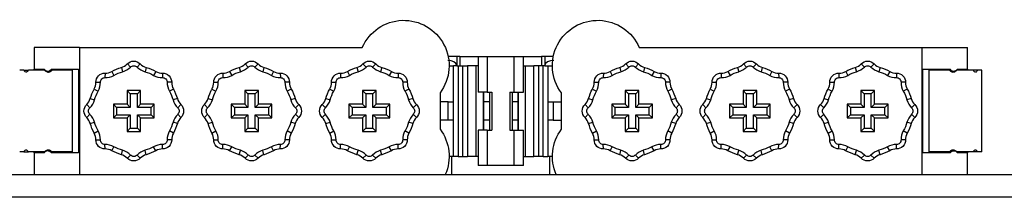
# Model space of a CAD drawing. Header units: millimetres. Extents: x -382 to 385, y -44 to 2191.
# Tile 318 of 339: x -316 to -207, y 2147 to 2167. Entities that reach past the tile are written whole.
import ezdxf

# ---------------------------------------------------------------- set-up
doc = ezdxf.new("R2010")
doc.units = ezdxf.units.MM
doc.layers.add('ORTHO$8', color=7, linetype='CONTINUOUS', true_color=0xffffff)

msp = doc.modelspace()

# ---------------------------------------------------------------- linework, layer by layer
at = {"layer": 'ORTHO$8', "color": 7, "linetype": 'Continuous'}
for p, q in [((-309, 2164), (-314, 2164)), ((-314, 2164), (-314, 2161.6)), ((-309, 2164), (-277.78, 2164)), ((-247.22, 2164), (-216, 2164)), ((-216, 2164), (-211, 2164)), ((-211, 2161.6), (-211, 2164)), ((-267.36, 2163), (-268.3, 2163)), ((-267, 2163), (-267.36, 2163)), ((-267, 2163), (-267, 2162)), ((-267, 2163), (-265, 2163)), ((-265, 2163), (-264, 2163)), ((-265, 2163), (-265, 2159.1)), ((-264, 2163), (-261, 2163)), ((-261, 2163), (-260, 2163)), ((-260, 2159.1), (-260, 2163)), ((-260, 2163), (-258, 2163)), ((-257.64, 2163), (-258, 2163)), ((-258, 2163), (-258, 2162)), ((-256.7, 2163), (-257.64, 2163)), ((-314, 2161.5), (-314, 2161.6)), ((-314, 2161.6), (-312.9, 2161.6)), ((-312.1, 2161.6), (-309.1, 2161.6)), ((-311, 2161.6), (-311, 2161.5)), ((-309.8, 2161.6), (-309.8, 2152.4)), ((-309.1, 2161.6), (-309.1, 2152.4)), ((-268.2, 2162), (-267.7, 2162)), ((-267.35, 2162), (-267.7, 2162)), ((-267.7, 2158), (-267.7, 2162)), ((-267.36, 2162.05), (-267.35, 2162)), ((-267.35, 2162), (-267.21, 2162)), ((-267.2, 2162), (-267.21, 2162)), ((-267.2, 2162), (-266.67, 2162)), ((-266.67, 2162), (-266.17, 2162)), ((-265.25, 2162), (-266.17, 2162)), ((-266.17, 2162), (-266.17, 2152)), ((-265, 2162), (-265.25, 2162)), ((-265.25, 2162), (-265.25, 2152)), ((-260, 2162), (-259.75, 2162)), ((-259.75, 2162), (-258.83, 2162)), ((-259.75, 2152), (-259.75, 2162)), ((-258.33, 2162), (-258.83, 2162)), ((-258.83, 2152), (-258.83, 2162)), ((-257.8, 2162), (-258.33, 2162)), ((-257.8, 2162), (-257.79, 2162)), ((-257.65, 2162), (-257.79, 2162)), ((-257.64, 2162.05), (-257.65, 2162)), ((-257.65, 2162), (-257.3, 2162)), ((-257.3, 2162), (-256.8, 2162)), ((-257.3, 2162), (-257.3, 2158)), ((-215.9, 2161.6), (-212.9, 2161.6)), ((-215.9, 2152.4), (-215.9, 2161.6)), ((-215.2, 2152.4), (-215.2, 2161.6)), ((-214, 2161.5), (-214, 2161.6)), ((-212.1, 2161.6), (-211, 2161.6)), ((-211, 2161.6), (-211, 2161.5)), ((-315.12, 2161.5), (-315.59, 2161.5)), ((-315.12, 2161.5), (-314.63, 2161.5)), ((-312.84, 2161.5), (-314.63, 2161.5)), ((-312.08, 2161.5), (-312.03, 2161.5)), ((-309.8, 2161.5), (-312.03, 2161.5)), ((-212.97, 2161.5), (-215.2, 2161.5)), ((-210.37, 2161.5), (-212.16, 2161.5)), ((-209.88, 2161.5), (-210.37, 2161.5)), ((-209.41, 2161.5), (-209.88, 2161.5)), ((-209.41, 2152.5), (-209.41, 2161.5)), ((-303.75, 2159.25), (-303.75, 2157.75)), ((-303.75, 2159.25), (-303.4, 2158.9)), ((-302.25, 2159.25), (-303.75, 2159.25)), ((-303.4, 2158.9), (-303.4, 2157.4)), ((-302.6, 2158.9), (-303.4, 2158.9)), ((-302.25, 2159.25), (-302.6, 2158.9)), ((-302.6, 2157.4), (-302.6, 2158.9)), ((-302.25, 2157.75), (-302.25, 2159.25)), ((-290.75, 2159.25), (-290.75, 2157.75)), ((-290.75, 2159.25), (-290.4, 2158.9)), ((-289.25, 2159.25), (-290.75, 2159.25)), ((-290.4, 2158.9), (-290.4, 2157.4)), ((-289.6, 2158.9), (-290.4, 2158.9)), ((-289.25, 2159.25), (-289.6, 2158.9)), ((-289.6, 2157.4), (-289.6, 2158.9)), ((-289.25, 2157.75), (-289.25, 2159.25)), ((-276.25, 2159.25), (-277.75, 2159.25)), ((-277.75, 2159.25), (-277.4, 2158.9)), ((-277.75, 2159.25), (-277.75, 2157.75)), ((-276.6, 2158.9), (-277.4, 2158.9)), ((-277.4, 2158.9), (-277.4, 2157.4)), ((-276.25, 2159.25), (-276.6, 2158.9)), ((-276.6, 2157.4), (-276.6, 2158.9)), ((-276.25, 2157.75), (-276.25, 2159.25)), ((-269.2, 2159), (-269.2, 2155)), ((-264, 2159.1), (-265, 2159.1)), ((-264.45, 2159.1), (-264.45, 2154.9)), ((-264.41, 2159.1), (-264.41, 2154.9)), ((-264, 2159.1), (-263.5, 2159.1)), ((-263.75, 2159.1), (-263.75, 2158)), ((-263.5, 2159.1), (-263.5, 2154.9)), ((-261.5, 2159.1), (-261.5, 2154.9)), ((-261.5, 2159.1), (-261, 2159.1)), ((-261.25, 2159.1), (-261.25, 2158)), ((-261, 2159.1), (-260, 2159.1)), ((-260.59, 2154.9), (-260.59, 2159.1)), ((-260.55, 2154.9), (-260.55, 2159.1)), ((-255.8, 2155), (-255.8, 2159)), ((-248.75, 2159.25), (-248.75, 2157.75)), ((-248.75, 2159.25), (-248.4, 2158.9)), ((-247.25, 2159.25), (-248.75, 2159.25)), ((-248.4, 2158.9), (-248.4, 2157.4)), ((-247.6, 2158.9), (-248.4, 2158.9)), ((-247.25, 2159.25), (-247.6, 2158.9)), ((-247.6, 2157.4), (-247.6, 2158.9)), ((-247.25, 2157.75), (-247.25, 2159.25)), ((-234.25, 2159.25), (-235.75, 2159.25)), ((-235.75, 2159.25), (-235.4, 2158.9)), ((-235.75, 2159.25), (-235.75, 2157.75)), ((-234.6, 2158.9), (-235.4, 2158.9)), ((-235.4, 2158.9), (-235.4, 2157.4)), ((-234.25, 2159.25), (-234.6, 2158.9)), ((-234.6, 2157.4), (-234.6, 2158.9)), ((-234.25, 2157.75), (-234.25, 2159.25)), ((-221.25, 2159.25), (-222.75, 2159.25)), ((-222.75, 2159.25), (-222.4, 2158.9)), ((-222.75, 2159.25), (-222.75, 2157.75)), ((-221.6, 2158.9), (-222.4, 2158.9)), ((-222.4, 2158.9), (-222.4, 2157.4)), ((-221.25, 2159.25), (-221.6, 2158.9)), ((-221.6, 2157.4), (-221.6, 2158.9)), ((-221.25, 2157.75), (-221.25, 2159.25)), ((-305.25, 2157.75), (-305.25, 2156.25)), ((-305.25, 2157.75), (-304.9, 2157.4)), ((-303.75, 2157.75), (-305.25, 2157.75)), ((-303.4, 2157.4), (-304.9, 2157.4)), ((-304.9, 2157.4), (-304.9, 2156.6)), ((-303.75, 2157.75), (-303.4, 2157.4)), ((-302.25, 2157.75), (-302.6, 2157.4)), ((-301.1, 2157.4), (-302.6, 2157.4)), ((-300.75, 2157.75), (-302.25, 2157.75)), ((-300.75, 2157.75), (-301.1, 2157.4)), ((-301.1, 2156.6), (-301.1, 2157.4)), ((-300.75, 2156.25), (-300.75, 2157.75)), ((-292.25, 2157.75), (-292.25, 2156.25)), ((-292.25, 2157.75), (-291.9, 2157.4)), ((-290.75, 2157.75), (-292.25, 2157.75)), ((-290.4, 2157.4), (-291.9, 2157.4)), ((-291.9, 2157.4), (-291.9, 2156.6)), ((-290.75, 2157.75), (-290.4, 2157.4)), ((-289.25, 2157.75), (-289.6, 2157.4)), ((-288.1, 2157.4), (-289.6, 2157.4)), ((-287.75, 2157.75), (-289.25, 2157.75)), ((-287.75, 2157.75), (-288.1, 2157.4)), ((-288.1, 2156.6), (-288.1, 2157.4)), ((-287.75, 2156.25), (-287.75, 2157.75)), ((-279.25, 2157.75), (-279.25, 2156.25)), ((-279.25, 2157.75), (-278.9, 2157.4)), ((-277.75, 2157.75), (-279.25, 2157.75)), ((-277.4, 2157.4), (-278.9, 2157.4)), ((-278.9, 2157.4), (-278.9, 2156.6)), ((-277.75, 2157.75), (-277.4, 2157.4)), ((-276.25, 2157.75), (-276.6, 2157.4)), ((-275.1, 2157.4), (-276.6, 2157.4)), ((-274.75, 2157.75), (-276.25, 2157.75)), ((-274.75, 2157.75), (-275.1, 2157.4)), ((-275.1, 2156.6), (-275.1, 2157.4)), ((-274.75, 2156.25), (-274.75, 2157.75)), ((-268.3, 2158), (-269.2, 2158)), ((-268.3, 2158), (-267.7, 2158)), ((-267.7, 2156), (-267.7, 2158)), ((-263.75, 2158), (-264.41, 2158)), ((-263.75, 2158), (-263.75, 2156)), ((-261.25, 2158), (-261.25, 2156)), ((-260.59, 2158), (-261.25, 2158)), ((-257.3, 2158), (-256.7, 2158)), ((-257.3, 2158), (-257.3, 2156)), ((-256.7, 2158), (-255.8, 2158)), ((-250.25, 2157.75), (-250.25, 2156.25)), ((-250.25, 2157.75), (-249.9, 2157.4)), ((-248.75, 2157.75), (-250.25, 2157.75)), ((-248.4, 2157.4), (-249.9, 2157.4)), ((-249.9, 2157.4), (-249.9, 2156.6)), ((-248.75, 2157.75), (-248.4, 2157.4)), ((-247.25, 2157.75), (-247.6, 2157.4)), ((-246.1, 2157.4), (-247.6, 2157.4)), ((-245.75, 2157.75), (-247.25, 2157.75)), ((-245.75, 2157.75), (-246.1, 2157.4)), ((-246.1, 2156.6), (-246.1, 2157.4)), ((-245.75, 2156.25), (-245.75, 2157.75)), ((-237.25, 2157.75), (-237.25, 2156.25)), ((-237.25, 2157.75), (-236.9, 2157.4)), ((-235.75, 2157.75), (-237.25, 2157.75)), ((-235.4, 2157.4), (-236.9, 2157.4)), ((-236.9, 2157.4), (-236.9, 2156.6)), ((-235.75, 2157.75), (-235.4, 2157.4)), ((-234.25, 2157.75), (-234.6, 2157.4)), ((-233.1, 2157.4), (-234.6, 2157.4)), ((-232.75, 2157.75), (-234.25, 2157.75)), ((-232.75, 2157.75), (-233.1, 2157.4)), ((-233.1, 2156.6), (-233.1, 2157.4)), ((-232.75, 2156.25), (-232.75, 2157.75)), ((-222.75, 2157.75), (-224.25, 2157.75)), ((-224.25, 2157.75), (-223.9, 2157.4)), ((-224.25, 2157.75), (-224.25, 2156.25)), ((-223.9, 2157.4), (-223.9, 2156.6)), ((-222.4, 2157.4), (-223.9, 2157.4)), ((-222.75, 2157.75), (-222.4, 2157.4)), ((-221.25, 2157.75), (-221.6, 2157.4)), ((-220.1, 2157.4), (-221.6, 2157.4)), ((-219.75, 2157.75), (-221.25, 2157.75)), ((-219.75, 2157.75), (-220.1, 2157.4)), ((-220.1, 2156.6), (-220.1, 2157.4)), ((-219.75, 2156.25), (-219.75, 2157.75)), ((-305.25, 2156.25), (-304.9, 2156.6)), ((-305.25, 2156.25), (-303.75, 2156.25)), ((-304.9, 2156.6), (-303.4, 2156.6)), ((-303.75, 2156.25), (-303.4, 2156.6)), ((-303.75, 2156.25), (-303.75, 2154.75)), ((-303.4, 2156.6), (-303.4, 2155.1)), ((-302.6, 2155.1), (-302.6, 2156.6)), ((-302.25, 2156.25), (-302.6, 2156.6)), ((-302.6, 2156.6), (-301.1, 2156.6)), ((-302.25, 2154.75), (-302.25, 2156.25)), ((-302.25, 2156.25), (-300.75, 2156.25)), ((-300.75, 2156.25), (-301.1, 2156.6)), ((-292.25, 2156.25), (-291.9, 2156.6)), ((-292.25, 2156.25), (-290.75, 2156.25)), ((-291.9, 2156.6), (-290.4, 2156.6)), ((-290.75, 2156.25), (-290.4, 2156.6)), ((-290.75, 2156.25), (-290.75, 2154.75)), ((-290.4, 2156.6), (-290.4, 2155.1)), ((-289.6, 2156.6), (-288.1, 2156.6)), ((-289.6, 2155.1), (-289.6, 2156.6)), ((-289.25, 2156.25), (-289.6, 2156.6)), ((-289.25, 2156.25), (-287.75, 2156.25)), ((-289.25, 2154.75), (-289.25, 2156.25)), ((-287.75, 2156.25), (-288.1, 2156.6)), ((-279.25, 2156.25), (-278.9, 2156.6)), ((-279.25, 2156.25), (-277.75, 2156.25)), ((-278.9, 2156.6), (-277.4, 2156.6)), ((-277.75, 2156.25), (-277.4, 2156.6)), ((-277.75, 2156.25), (-277.75, 2154.75)), ((-277.4, 2156.6), (-277.4, 2155.1)), ((-276.6, 2156.6), (-275.1, 2156.6)), ((-276.6, 2155.1), (-276.6, 2156.6)), ((-276.25, 2156.25), (-276.6, 2156.6)), ((-276.25, 2156.25), (-274.75, 2156.25)), ((-276.25, 2154.75), (-276.25, 2156.25)), ((-274.75, 2156.25), (-275.1, 2156.6)), ((-250.25, 2156.25), (-249.9, 2156.6)), ((-250.25, 2156.25), (-248.75, 2156.25)), ((-249.9, 2156.6), (-248.4, 2156.6)), ((-248.75, 2156.25), (-248.4, 2156.6)), ((-248.75, 2156.25), (-248.75, 2154.75)), ((-248.4, 2156.6), (-248.4, 2155.1)), ((-247.6, 2156.6), (-246.1, 2156.6)), ((-247.6, 2155.1), (-247.6, 2156.6)), ((-247.25, 2156.25), (-247.6, 2156.6)), ((-247.25, 2156.25), (-245.75, 2156.25)), ((-247.25, 2154.75), (-247.25, 2156.25)), ((-245.75, 2156.25), (-246.1, 2156.6)), ((-237.25, 2156.25), (-236.9, 2156.6)), ((-237.25, 2156.25), (-235.75, 2156.25)), ((-236.9, 2156.6), (-235.4, 2156.6)), ((-235.75, 2156.25), (-235.4, 2156.6)), ((-235.75, 2156.25), (-235.75, 2154.75)), ((-235.4, 2156.6), (-235.4, 2155.1)), ((-234.6, 2156.6), (-233.1, 2156.6)), ((-234.6, 2155.1), (-234.6, 2156.6)), ((-234.25, 2156.25), (-234.6, 2156.6)), ((-234.25, 2156.25), (-232.75, 2156.25)), ((-234.25, 2154.75), (-234.25, 2156.25)), ((-232.75, 2156.25), (-233.1, 2156.6)), ((-224.25, 2156.25), (-223.9, 2156.6)), ((-224.25, 2156.25), (-222.75, 2156.25)), ((-223.9, 2156.6), (-222.4, 2156.6)), ((-222.75, 2156.25), (-222.4, 2156.6)), ((-222.75, 2156.25), (-222.75, 2154.75)), ((-222.4, 2156.6), (-222.4, 2155.1)), ((-221.6, 2155.1), (-221.6, 2156.6)), ((-221.25, 2156.25), (-221.6, 2156.6)), ((-221.6, 2156.6), (-220.1, 2156.6)), ((-221.25, 2154.75), (-221.25, 2156.25)), ((-221.25, 2156.25), (-219.75, 2156.25)), ((-219.75, 2156.25), (-220.1, 2156.6)), ((-303.75, 2154.75), (-303.4, 2155.1)), ((-303.4, 2155.1), (-302.6, 2155.1)), ((-302.25, 2154.75), (-302.6, 2155.1)), ((-290.75, 2154.75), (-290.4, 2155.1)), ((-290.4, 2155.1), (-289.6, 2155.1)), ((-289.25, 2154.75), (-289.6, 2155.1)), ((-277.75, 2154.75), (-277.4, 2155.1)), ((-277.4, 2155.1), (-276.6, 2155.1)), ((-276.25, 2154.75), (-276.6, 2155.1)), ((-268.3, 2156), (-269.2, 2156)), ((-267.7, 2156), (-268.3, 2156)), ((-267.7, 2152), (-267.7, 2156)), ((-263.75, 2156), (-264.41, 2156)), ((-263.75, 2156), (-263.75, 2154.9)), ((-261.25, 2156), (-261.25, 2154.9)), ((-260.59, 2156), (-261.25, 2156)), ((-257.3, 2156), (-257.3, 2152)), ((-256.7, 2156), (-257.3, 2156)), ((-256.7, 2156), (-255.8, 2156)), ((-248.75, 2154.75), (-248.4, 2155.1)), ((-248.4, 2155.1), (-247.6, 2155.1)), ((-247.25, 2154.75), (-247.6, 2155.1)), ((-235.75, 2154.75), (-235.4, 2155.1)), ((-235.4, 2155.1), (-234.6, 2155.1)), ((-234.25, 2154.75), (-234.6, 2155.1)), ((-222.75, 2154.75), (-222.4, 2155.1)), ((-222.4, 2155.1), (-221.6, 2155.1)), ((-221.25, 2154.75), (-221.6, 2155.1)), ((-303.75, 2154.75), (-302.25, 2154.75)), ((-290.75, 2154.75), (-289.25, 2154.75)), ((-277.75, 2154.75), (-276.25, 2154.75)), ((-264, 2154.9), (-265, 2154.9)), ((-265, 2154.9), (-265, 2151)), ((-264, 2154.9), (-263.5, 2154.9)), ((-261.5, 2154.9), (-261, 2154.9)), ((-261, 2154.9), (-260, 2154.9)), ((-260, 2151), (-260, 2154.9)), ((-248.75, 2154.75), (-247.25, 2154.75)), ((-235.75, 2154.75), (-234.25, 2154.75)), ((-222.75, 2154.75), (-221.25, 2154.75)), ((-315.12, 2152.5), (-315.59, 2152.5)), ((-315.12, 2152.5), (-314.63, 2152.5)), ((-312.84, 2152.5), (-314.63, 2152.5)), ((-314, 2152.4), (-314, 2152.5)), ((-314, 2152.4), (-314, 2150)), ((-312.9, 2152.4), (-314, 2152.4)), ((-309.1, 2152.4), (-312.1, 2152.4)), ((-309.8, 2152.5), (-312.03, 2152.5)), ((-311, 2152.5), (-311, 2152.4)), ((-267.7, 2152), (-268.2, 2152)), ((-267.2, 2152), (-267.7, 2152)), ((-267.2, 2152), (-266.67, 2152)), ((-266.67, 2152), (-266.17, 2152)), ((-265.25, 2152), (-266.17, 2152)), ((-265, 2152), (-265.25, 2152)), ((-260, 2152), (-259.75, 2152)), ((-259.75, 2152), (-258.83, 2152)), ((-258.33, 2152), (-258.83, 2152)), ((-257.8, 2152), (-258.33, 2152)), ((-257.8, 2152), (-257.3, 2152)), ((-256.8, 2152), (-257.3, 2152)), ((-212.9, 2152.4), (-215.9, 2152.4)), ((-212.97, 2152.5), (-215.2, 2152.5)), ((-214, 2152.4), (-214, 2152.5)), ((-212.93, 2152.5), (-212.97, 2152.5)), ((-210.37, 2152.5), (-212.16, 2152.5)), ((-211, 2152.4), (-212.1, 2152.4)), ((-211, 2152.5), (-211, 2152.4)), ((-211, 2150), (-211, 2152.4)), ((-209.88, 2152.5), (-210.37, 2152.5)), ((-209.41, 2152.5), (-209.88, 2152.5)), ((-264, 2151), (-265, 2151)), ((-261, 2151), (-264, 2151)), ((-260, 2151), (-261, 2151)), ((-358.9, 2150), (360.9, 2150))]:
    msp.add_line(p, q, dxfattribs=at)
at = {"layer": 'ORTHO$8', "color": 252, "linetype": 'Continuous'}
for p, q in [((-309, 2164), (-309, 2150)), ((-216, 2150), (-216, 2164)), ((-267.36, 2163), (-267.36, 2162.05)), ((-264, 2163), (-264, 2159.1)), ((-261, 2159.1), (-261, 2163)), ((-257.64, 2163), (-257.64, 2162.05)), ((-310, 2161.6), (-310, 2161.5)), ((-304.37, 2161.81), (-304.24, 2161.33)), ((-303.71, 2162.2), (-303.36, 2161.85)), ((-302.29, 2162.2), (-302.64, 2161.85)), ((-301.63, 2161.81), (-301.76, 2161.33)), ((-291.37, 2161.81), (-291.24, 2161.33)), ((-290.71, 2162.2), (-290.36, 2161.85)), ((-289.29, 2162.2), (-289.64, 2161.85)), ((-288.63, 2161.81), (-288.76, 2161.33)), ((-278.37, 2161.81), (-278.24, 2161.33)), ((-277.71, 2162.2), (-277.36, 2161.85)), ((-276.29, 2162.2), (-276.64, 2161.85)), ((-275.63, 2161.81), (-275.76, 2161.33)), ((-267.2, 2162), (-267.2, 2152)), ((-266.67, 2152), (-266.67, 2162)), ((-258.33, 2162), (-258.33, 2152)), ((-257.8, 2152), (-257.8, 2162)), ((-249.37, 2161.81), (-249.24, 2161.33)), ((-248.71, 2162.2), (-248.36, 2161.85)), ((-247.29, 2162.2), (-247.64, 2161.85)), ((-246.63, 2161.81), (-246.76, 2161.33)), ((-236.37, 2161.81), (-236.24, 2161.33)), ((-235.71, 2162.2), (-235.36, 2161.85)), ((-234.29, 2162.2), (-234.64, 2161.85)), ((-233.63, 2161.81), (-233.76, 2161.33)), ((-223.37, 2161.81), (-223.24, 2161.33)), ((-222.71, 2162.2), (-222.36, 2161.85)), ((-221.29, 2162.2), (-221.64, 2161.85)), ((-220.63, 2161.81), (-220.76, 2161.33)), ((-215, 2161.6), (-215, 2161.5)), ((-306.17, 2161.18), (-306.18, 2160.68)), ((-305.43, 2161.37), (-305.19, 2160.93)), ((-300.57, 2161.37), (-300.81, 2160.93)), ((-299.83, 2161.18), (-299.82, 2160.68)), ((-293.17, 2161.18), (-293.18, 2160.68)), ((-292.43, 2161.37), (-292.19, 2160.93)), ((-287.57, 2161.37), (-287.81, 2160.93)), ((-286.83, 2161.18), (-286.82, 2160.68)), ((-280.17, 2161.18), (-280.18, 2160.68)), ((-279.43, 2161.37), (-279.19, 2160.93)), ((-274.57, 2161.37), (-274.81, 2160.93)), ((-273.83, 2161.18), (-273.82, 2160.68)), ((-251.17, 2161.18), (-251.18, 2160.68)), ((-250.43, 2161.37), (-250.19, 2160.93)), ((-245.57, 2161.37), (-245.81, 2160.93)), ((-244.83, 2161.18), (-244.82, 2160.68)), ((-238.17, 2161.18), (-238.18, 2160.68)), ((-237.43, 2161.37), (-237.19, 2160.93)), ((-232.57, 2161.37), (-232.81, 2160.93)), ((-231.83, 2161.18), (-231.82, 2160.68)), ((-225.17, 2161.18), (-225.18, 2160.68)), ((-224.43, 2161.37), (-224.19, 2160.93)), ((-219.57, 2161.37), (-219.81, 2160.93)), ((-218.83, 2161.18), (-218.82, 2160.68)), ((-307.37, 2159.43), (-306.93, 2159.19)), ((-307.18, 2160.17), (-306.68, 2160.18)), ((-298.82, 2160.17), (-299.32, 2160.18)), ((-298.63, 2159.43), (-299.07, 2159.19)), ((-294.37, 2159.43), (-293.93, 2159.19)), ((-294.18, 2160.17), (-293.68, 2160.18)), ((-285.82, 2160.17), (-286.32, 2160.18)), ((-285.63, 2159.43), (-286.07, 2159.19)), ((-281.37, 2159.43), (-280.93, 2159.19)), ((-281.18, 2160.17), (-280.68, 2160.18)), ((-272.82, 2160.17), (-273.32, 2160.18)), ((-272.63, 2159.43), (-273.07, 2159.19)), ((-252.37, 2159.43), (-251.93, 2159.19)), ((-252.18, 2160.17), (-251.68, 2160.18)), ((-243.82, 2160.17), (-244.32, 2160.18)), ((-243.63, 2159.43), (-244.07, 2159.19)), ((-239.37, 2159.43), (-238.93, 2159.19)), ((-239.18, 2160.17), (-238.68, 2160.18)), ((-230.82, 2160.17), (-231.32, 2160.18)), ((-230.63, 2159.43), (-231.07, 2159.19)), ((-226.37, 2159.43), (-225.93, 2159.19)), ((-226.18, 2160.17), (-225.68, 2160.18)), ((-217.82, 2160.17), (-218.32, 2160.18)), ((-217.63, 2159.43), (-218.07, 2159.19)), ((-307.81, 2158.37), (-307.33, 2158.24)), ((-298.19, 2158.37), (-298.67, 2158.24)), ((-294.81, 2158.37), (-294.33, 2158.24)), ((-285.19, 2158.37), (-285.67, 2158.24)), ((-281.81, 2158.37), (-281.33, 2158.24)), ((-272.19, 2158.37), (-272.67, 2158.24)), ((-252.81, 2158.37), (-252.33, 2158.24)), ((-243.19, 2158.37), (-243.67, 2158.24)), ((-239.81, 2158.37), (-239.33, 2158.24)), ((-230.19, 2158.37), (-230.67, 2158.24)), ((-226.81, 2158.37), (-226.33, 2158.24)), ((-217.19, 2158.37), (-217.67, 2158.24)), ((-308.2, 2157.71), (-307.85, 2157.36)), ((-297.8, 2157.71), (-298.15, 2157.36)), ((-295.2, 2157.71), (-294.85, 2157.36)), ((-284.8, 2157.71), (-285.15, 2157.36)), ((-282.2, 2157.71), (-281.85, 2157.36)), ((-271.8, 2157.71), (-272.15, 2157.36)), ((-268.3, 2156), (-268.3, 2158)), ((-256.7, 2158), (-256.7, 2156)), ((-253.2, 2157.71), (-252.85, 2157.36)), ((-242.8, 2157.71), (-243.15, 2157.36)), ((-240.2, 2157.71), (-239.85, 2157.36)), ((-229.8, 2157.71), (-230.15, 2157.36)), ((-227.2, 2157.71), (-226.85, 2157.36)), ((-216.8, 2157.71), (-217.15, 2157.36)), ((-308.2, 2156.29), (-307.85, 2156.64)), ((-297.8, 2156.29), (-298.15, 2156.64)), ((-295.2, 2156.29), (-294.85, 2156.64)), ((-284.8, 2156.29), (-285.15, 2156.64)), ((-282.2, 2156.29), (-281.85, 2156.64)), ((-271.8, 2156.29), (-272.15, 2156.64)), ((-253.2, 2156.29), (-252.85, 2156.64)), ((-242.8, 2156.29), (-243.15, 2156.64)), ((-240.2, 2156.29), (-239.85, 2156.64)), ((-229.8, 2156.29), (-230.15, 2156.64)), ((-227.2, 2156.29), (-226.85, 2156.64)), ((-216.8, 2156.29), (-217.15, 2156.64)), ((-307.81, 2155.63), (-307.33, 2155.76)), ((-298.19, 2155.63), (-298.67, 2155.76)), ((-294.81, 2155.63), (-294.33, 2155.76)), ((-285.19, 2155.63), (-285.67, 2155.76)), ((-281.81, 2155.63), (-281.33, 2155.76)), ((-272.19, 2155.63), (-272.67, 2155.76)), ((-252.81, 2155.63), (-252.33, 2155.76)), ((-243.19, 2155.63), (-243.67, 2155.76)), ((-239.81, 2155.63), (-239.33, 2155.76)), ((-230.19, 2155.63), (-230.67, 2155.76)), ((-226.81, 2155.63), (-226.33, 2155.76)), ((-217.19, 2155.63), (-217.67, 2155.76)), ((-307.37, 2154.57), (-306.93, 2154.81)), ((-298.63, 2154.57), (-299.07, 2154.81)), ((-294.37, 2154.57), (-293.93, 2154.81)), ((-285.63, 2154.57), (-286.07, 2154.81)), ((-281.37, 2154.57), (-280.93, 2154.81)), ((-272.63, 2154.57), (-273.07, 2154.81)), ((-264, 2154.9), (-264, 2151)), ((-261, 2151), (-261, 2154.9)), ((-252.37, 2154.57), (-251.93, 2154.81)), ((-243.63, 2154.57), (-244.07, 2154.81)), ((-239.37, 2154.57), (-238.93, 2154.81)), ((-230.63, 2154.57), (-231.07, 2154.81)), ((-226.37, 2154.57), (-225.93, 2154.81)), ((-217.63, 2154.57), (-218.07, 2154.81)), ((-307.18, 2153.83), (-306.68, 2153.82)), ((-306.17, 2152.82), (-306.18, 2153.32)), ((-305.43, 2152.63), (-305.19, 2153.07)), ((-300.57, 2152.63), (-300.81, 2153.07)), ((-299.83, 2152.82), (-299.82, 2153.32)), ((-298.82, 2153.83), (-299.32, 2153.82)), ((-294.18, 2153.83), (-293.68, 2153.82)), ((-293.17, 2152.82), (-293.18, 2153.32)), ((-292.43, 2152.63), (-292.19, 2153.07)), ((-287.57, 2152.63), (-287.81, 2153.07)), ((-286.83, 2152.82), (-286.82, 2153.32)), ((-285.82, 2153.83), (-286.32, 2153.82)), ((-281.18, 2153.83), (-280.68, 2153.82)), ((-280.17, 2152.82), (-280.18, 2153.32)), ((-279.43, 2152.63), (-279.19, 2153.07)), ((-274.57, 2152.63), (-274.81, 2153.07)), ((-273.83, 2152.82), (-273.82, 2153.32)), ((-272.82, 2153.83), (-273.32, 2153.82)), ((-252.18, 2153.83), (-251.68, 2153.82)), ((-251.17, 2152.82), (-251.18, 2153.32)), ((-250.43, 2152.63), (-250.19, 2153.07)), ((-245.57, 2152.63), (-245.81, 2153.07)), ((-244.83, 2152.82), (-244.82, 2153.32)), ((-243.82, 2153.83), (-244.32, 2153.82)), ((-239.18, 2153.83), (-238.68, 2153.82)), ((-238.17, 2152.82), (-238.18, 2153.32)), ((-237.43, 2152.63), (-237.19, 2153.07)), ((-232.57, 2152.63), (-232.81, 2153.07)), ((-231.83, 2152.82), (-231.82, 2153.32)), ((-230.82, 2153.83), (-231.32, 2153.82)), ((-226.18, 2153.83), (-225.68, 2153.82)), ((-225.17, 2152.82), (-225.18, 2153.32)), ((-224.43, 2152.63), (-224.19, 2153.07)), ((-219.57, 2152.63), (-219.81, 2153.07)), ((-218.83, 2152.82), (-218.82, 2153.32)), ((-217.82, 2153.83), (-218.32, 2153.82)), ((-310, 2152.5), (-310, 2152.4)), ((-304.37, 2152.19), (-304.24, 2152.67)), ((-303.71, 2151.8), (-303.36, 2152.15)), ((-302.29, 2151.8), (-302.64, 2152.15)), ((-301.63, 2152.19), (-301.76, 2152.67)), ((-291.37, 2152.19), (-291.24, 2152.67)), ((-290.71, 2151.8), (-290.36, 2152.15)), ((-289.29, 2151.8), (-289.64, 2152.15)), ((-288.63, 2152.19), (-288.76, 2152.67)), ((-278.37, 2152.19), (-278.24, 2152.67)), ((-277.71, 2151.8), (-277.36, 2152.15)), ((-276.29, 2151.8), (-276.64, 2152.15)), ((-275.63, 2152.19), (-275.76, 2152.67)), ((-267.9, 2150), (-267.9, 2152)), ((-257.1, 2150), (-257.1, 2152)), ((-249.37, 2152.19), (-249.24, 2152.67)), ((-248.71, 2151.8), (-248.36, 2152.15)), ((-247.29, 2151.8), (-247.64, 2152.15)), ((-246.63, 2152.19), (-246.76, 2152.67)), ((-236.37, 2152.19), (-236.24, 2152.67)), ((-235.71, 2151.8), (-235.36, 2152.15)), ((-234.29, 2151.8), (-234.64, 2152.15)), ((-233.63, 2152.19), (-233.76, 2152.67)), ((-223.37, 2152.19), (-223.24, 2152.67)), ((-222.71, 2151.8), (-222.36, 2152.15)), ((-221.29, 2151.8), (-221.64, 2152.15)), ((-220.63, 2152.19), (-220.76, 2152.67)), ((-215, 2152.5), (-215, 2152.4)), ((360.9, 2147.5), (-358.9, 2147.5))]:
    msp.add_line(p, q, dxfattribs=at)
at = {"layer": 'ORTHO$8', "color": 7, "linetype": 'Continuous', "extrusion": (0, 0, -1)}
for centre, radius, start, end in [((273.2, 2162), 5, 23.5782, 216.8699), ((251.8, 2162), 5, 323.1301, 156.4218), ((303, 2157), 5, 60.9424, 74.0576), ((303, 2161.5), 1, 44.427, 135.573), ((303, 2157), 5, 105.9424, 119.0576), ((290, 2157), 5, 60.9424, 74.0576), ((290, 2161.5), 1, 44.427, 135.573), ((290, 2157), 5, 105.9424, 119.0576), ((277, 2157), 5, 60.9424, 74.0576), ((277, 2161.5), 1, 44.427, 135.573), ((277, 2157), 5, 105.9424, 119.0576), ((248, 2157), 5, 60.9424, 74.0576), ((248, 2161.5), 1, 44.427, 135.573), ((248, 2157), 5, 105.9424, 119.0576), ((235, 2157), 5, 60.9424, 74.0576), ((235, 2161.5), 1, 44.427, 135.573), ((235, 2157), 5, 105.9424, 119.0576), ((222, 2157), 5, 60.9424, 74.0576), ((222, 2161.5), 1, 44.427, 135.573), ((222, 2157), 5, 105.9424, 119.0576), ((306.18, 2160.18), 1, 359.427, 90.573), ((299.82, 2160.18), 1, 89.427, 180.573), ((293.18, 2160.18), 1, 359.427, 90.573), ((286.82, 2160.18), 1, 89.427, 180.573), ((280.18, 2160.18), 1, 359.427, 90.573), ((273.82, 2160.18), 1, 89.427, 180.573), ((251.18, 2160.18), 1, 359.427, 90.573), ((244.82, 2160.18), 1, 89.427, 180.573), ((238.18, 2160.18), 1, 359.427, 90.573), ((231.82, 2160.18), 1, 89.427, 180.573), ((225.18, 2160.18), 1, 359.427, 90.573), ((218.82, 2160.18), 1, 89.427, 180.573), ((303, 2157), 5, 15.9424, 29.0576), ((303, 2157), 5, 150.9424, 164.0576), ((290, 2157), 5, 15.9424, 29.0576), ((290, 2157), 5, 150.9424, 164.0576), ((277, 2157), 5, 15.9424, 29.0576), ((277, 2157), 5, 150.9424, 164.0576), ((248, 2157), 5, 15.9424, 29.0576), ((248, 2157), 5, 150.9424, 164.0576), ((235, 2157), 5, 15.9424, 29.0576), ((235, 2157), 5, 150.9424, 164.0576), ((222, 2157), 5, 15.9424, 29.0576), ((222, 2157), 5, 150.9424, 164.0576), ((307.5, 2157), 1, 314.427, 45.573), ((298.5, 2157), 1, 134.427, 225.573), ((294.5, 2157), 1, 314.427, 45.573), ((285.5, 2157), 1, 134.427, 225.573), ((281.5, 2157), 1, 314.427, 45.573), ((272.5, 2157), 1, 134.427, 225.573), ((252.5, 2157), 1, 314.427, 45.573), ((243.5, 2157), 1, 134.427, 225.573), ((239.5, 2157), 1, 314.427, 45.573), ((230.5, 2157), 1, 134.427, 225.573), ((226.5, 2157), 1, 314.427, 45.573), ((217.5, 2157), 1, 134.427, 225.573), ((303, 2157), 5, 330.9424, 344.0576), ((303, 2157), 5, 195.9424, 209.0576), ((290, 2157), 5, 330.9424, 344.0576), ((290, 2157), 5, 195.9424, 209.0576), ((277, 2157), 5, 330.9424, 344.0576), ((277, 2157), 5, 195.9424, 209.0576), ((273.2, 2152), 5, 143.1301, 203.5791), ((251.8, 2152), 5, 336.4209, 36.8699), ((248, 2157), 5, 330.9424, 344.0576), ((248, 2157), 5, 195.9424, 209.0576), ((235, 2157), 5, 330.9424, 344.0576), ((235, 2157), 5, 195.9424, 209.0576), ((222, 2157), 5, 330.9424, 344.0576), ((222, 2157), 5, 195.9424, 209.0576), ((306.18, 2153.82), 1, 269.427, 0.573), ((299.82, 2153.82), 1, 179.427, 270.573), ((293.18, 2153.82), 1, 269.427, 0.573), ((286.82, 2153.82), 1, 179.427, 270.573), ((280.18, 2153.82), 1, 269.427, 0.573), ((273.82, 2153.82), 1, 179.427, 270.573), ((251.18, 2153.82), 1, 269.427, 0.573), ((244.82, 2153.82), 1, 179.427, 270.573), ((238.18, 2153.82), 1, 269.427, 0.573), ((231.82, 2153.82), 1, 179.427, 270.573), ((225.18, 2153.82), 1, 269.427, 0.573), ((218.82, 2153.82), 1, 179.427, 270.573), ((303, 2157), 5, 285.9424, 299.0576), ((303, 2152.5), 1, 224.427, 315.573), ((303, 2157), 5, 240.9424, 254.0576), ((290, 2157), 5, 285.9424, 299.0576), ((290, 2152.5), 1, 224.427, 315.573), ((290, 2157), 5, 240.9424, 254.0576), ((277, 2157), 5, 285.9424, 299.0576), ((277, 2152.5), 1, 224.427, 315.573), ((277, 2157), 5, 240.9424, 254.0576), ((248, 2157), 5, 285.9424, 299.0576), ((248, 2152.5), 1, 224.427, 315.573), ((248, 2157), 5, 240.9424, 254.0576), ((235, 2157), 5, 285.9424, 299.0576), ((235, 2152.5), 1, 224.427, 315.573), ((235, 2157), 5, 240.9424, 254.0576), ((222, 2157), 5, 285.9424, 299.0576), ((222, 2152.5), 1, 224.427, 315.573), ((222, 2157), 5, 240.9424, 254.0576)]:
    msp.add_arc(centre, radius, start, end, dxfattribs=at)
at = {"layer": 'ORTHO$8', "color": 7, "linetype": 'Continuous'}
for centre, radius, start, end in [((-304.79, 2163.25), 1.5, 285.9424, 315.573), ((-304.79, 2163.25), 2, 285.9424, 315.573), ((-301.21, 2163.25), 2, 224.427, 254.0576), ((-301.21, 2163.25), 1.5, 224.427, 254.0576), ((-291.79, 2163.25), 1.5, 285.9424, 315.573), ((-291.79, 2163.25), 2, 285.9424, 315.573), ((-288.21, 2163.25), 2, 224.427, 254.0576), ((-288.21, 2163.25), 1.5, 224.427, 254.0576), ((-278.79, 2163.25), 1.5, 285.9424, 315.573), ((-278.79, 2163.25), 2, 285.9424, 315.573), ((-275.21, 2163.25), 2, 224.427, 254.0576), ((-275.21, 2163.25), 1.5, 224.427, 254.0576), ((-249.79, 2163.25), 1.5, 285.9424, 315.573), ((-249.79, 2163.25), 2, 285.9424, 315.573), ((-246.21, 2163.25), 2, 224.427, 254.0576), ((-246.21, 2163.25), 1.5, 224.427, 254.0576), ((-236.79, 2163.25), 1.5, 285.9424, 315.573), ((-236.79, 2163.25), 2, 285.9424, 315.573), ((-233.21, 2163.25), 2, 224.427, 254.0576), ((-233.21, 2163.25), 1.5, 224.427, 254.0576), ((-223.79, 2163.25), 1.5, 285.9424, 315.573), ((-223.79, 2163.25), 2, 285.9424, 315.573), ((-220.21, 2163.25), 2, 224.427, 254.0576), ((-220.21, 2163.25), 1.5, 224.427, 254.0576), ((-306.16, 2162.68), 2, 269.427, 299.0576), ((-306.16, 2162.68), 1.5, 269.427, 299.0576), ((-299.84, 2162.68), 2, 240.9424, 270.573), ((-299.84, 2162.68), 1.5, 240.9424, 270.573), ((-293.16, 2162.68), 2, 269.427, 299.0576), ((-293.16, 2162.68), 1.5, 269.427, 299.0576), ((-286.84, 2162.68), 2, 240.9424, 270.573), ((-286.84, 2162.68), 1.5, 240.9424, 270.573), ((-280.16, 2162.68), 2, 269.427, 299.0576), ((-280.16, 2162.68), 1.5, 269.427, 299.0576), ((-273.84, 2162.68), 2, 240.9424, 270.573), ((-273.84, 2162.68), 1.5, 240.9424, 270.573), ((-251.16, 2162.68), 2, 269.427, 299.0576), ((-251.16, 2162.68), 1.5, 269.427, 299.0576), ((-244.84, 2162.68), 2, 240.9424, 270.573), ((-244.84, 2162.68), 1.5, 240.9424, 270.573), ((-238.16, 2162.68), 2, 269.427, 299.0576), ((-238.16, 2162.68), 1.5, 269.427, 299.0576), ((-231.84, 2162.68), 2, 240.9424, 270.573), ((-231.84, 2162.68), 1.5, 240.9424, 270.573), ((-225.16, 2162.68), 2, 269.427, 299.0576), ((-225.16, 2162.68), 1.5, 269.427, 299.0576), ((-218.84, 2162.68), 2, 240.9424, 270.573), ((-218.84, 2162.68), 1.5, 240.9424, 270.573), ((-308.68, 2160.16), 1.5, 330.9424, 0.573), ((-308.68, 2160.16), 2, 330.9424, 0.573), ((-297.32, 2160.16), 2, 179.427, 209.0576), ((-297.32, 2160.16), 1.5, 179.427, 209.0576), ((-295.68, 2160.16), 1.5, 330.9424, 0.573), ((-295.68, 2160.16), 2, 330.9424, 0.573), ((-284.32, 2160.16), 2, 179.427, 209.0576), ((-284.32, 2160.16), 1.5, 179.427, 209.0576), ((-282.68, 2160.16), 1.5, 330.9424, 0.573), ((-282.68, 2160.16), 2, 330.9424, 0.573), ((-271.32, 2160.16), 2, 179.427, 209.0576), ((-271.32, 2160.16), 1.5, 179.427, 209.0576), ((-253.68, 2160.16), 1.5, 330.9424, 0.573), ((-253.68, 2160.16), 2, 330.9424, 0.573), ((-242.32, 2160.16), 2, 179.427, 209.0576), ((-242.32, 2160.16), 1.5, 179.427, 209.0576), ((-240.68, 2160.16), 1.5, 330.9424, 0.573), ((-240.68, 2160.16), 2, 330.9424, 0.573), ((-229.32, 2160.16), 2, 179.427, 209.0576), ((-229.32, 2160.16), 1.5, 179.427, 209.0576), ((-227.68, 2160.16), 1.5, 330.9424, 0.573), ((-227.68, 2160.16), 2, 330.9424, 0.573), ((-216.32, 2160.16), 2, 179.427, 209.0576), ((-216.32, 2160.16), 1.5, 179.427, 209.0576), ((-309.25, 2158.79), 1.5, 314.427, 344.0576), ((-296.75, 2158.79), 1.5, 195.9424, 225.573), ((-296.25, 2158.79), 1.5, 314.427, 344.0576), ((-283.75, 2158.79), 1.5, 195.9424, 225.573), ((-283.25, 2158.79), 1.5, 314.427, 344.0576), ((-270.75, 2158.79), 1.5, 195.9424, 225.573), ((-254.25, 2158.79), 1.5, 314.427, 344.0576), ((-241.75, 2158.79), 1.5, 195.9424, 225.573), ((-241.25, 2158.79), 1.5, 314.427, 344.0576), ((-228.75, 2158.79), 1.5, 195.9424, 225.573), ((-228.25, 2158.79), 1.5, 314.427, 344.0576), ((-215.75, 2158.79), 1.5, 195.9424, 225.573), ((-309.25, 2158.79), 2, 314.427, 344.0576), ((-296.75, 2158.79), 2, 195.9424, 225.573), ((-296.25, 2158.79), 2, 314.427, 344.0576), ((-283.75, 2158.79), 2, 195.9424, 225.573), ((-283.25, 2158.79), 2, 314.427, 344.0576), ((-270.75, 2158.79), 2, 195.9424, 225.573), ((-254.25, 2158.79), 2, 314.427, 344.0576), ((-241.75, 2158.79), 2, 195.9424, 225.573), ((-241.25, 2158.79), 2, 314.427, 344.0576), ((-228.75, 2158.79), 2, 195.9424, 225.573), ((-228.25, 2158.79), 2, 314.427, 344.0576), ((-215.75, 2158.79), 2, 195.9424, 225.573), ((-309.25, 2155.21), 1.5, 15.9424, 45.573), ((-309.25, 2155.21), 2, 15.9424, 45.573), ((-296.75, 2155.21), 2, 134.427, 164.0576), ((-296.75, 2155.21), 1.5, 134.427, 164.0576), ((-296.25, 2155.21), 1.5, 15.9424, 45.573), ((-296.25, 2155.21), 2, 15.9424, 45.573), ((-283.75, 2155.21), 2, 134.427, 164.0576), ((-283.75, 2155.21), 1.5, 134.427, 164.0576), ((-283.25, 2155.21), 1.5, 15.9424, 45.573), ((-283.25, 2155.21), 2, 15.9424, 45.573), ((-270.75, 2155.21), 2, 134.427, 164.0576), ((-270.75, 2155.21), 1.5, 134.427, 164.0576), ((-254.25, 2155.21), 1.5, 15.9424, 45.573), ((-254.25, 2155.21), 2, 15.9424, 45.573), ((-241.75, 2155.21), 2, 134.427, 164.0576), ((-241.75, 2155.21), 1.5, 134.427, 164.0576), ((-241.25, 2155.21), 1.5, 15.9424, 45.573), ((-241.25, 2155.21), 2, 15.9424, 45.573), ((-228.75, 2155.21), 2, 134.427, 164.0576), ((-228.75, 2155.21), 1.5, 134.427, 164.0576), ((-228.25, 2155.21), 1.5, 15.9424, 45.573), ((-228.25, 2155.21), 2, 15.9424, 45.573), ((-215.75, 2155.21), 2, 134.427, 164.0576), ((-215.75, 2155.21), 1.5, 134.427, 164.0576), ((-308.68, 2153.84), 1.5, 359.427, 29.0576), ((-308.68, 2153.84), 2, 359.427, 29.0576), ((-297.32, 2153.84), 2, 150.9424, 180.573), ((-297.32, 2153.84), 1.5, 150.9424, 180.573), ((-295.68, 2153.84), 1.5, 359.427, 29.0576), ((-295.68, 2153.84), 2, 359.427, 29.0576), ((-284.32, 2153.84), 2, 150.9424, 180.573), ((-284.32, 2153.84), 1.5, 150.9424, 180.573), ((-282.68, 2153.84), 1.5, 359.427, 29.0576), ((-282.68, 2153.84), 2, 359.427, 29.0576), ((-271.32, 2153.84), 2, 150.9424, 180.573), ((-271.32, 2153.84), 1.5, 150.9424, 180.573), ((-253.68, 2153.84), 1.5, 359.427, 29.0576), ((-253.68, 2153.84), 2, 359.427, 29.0576), ((-242.32, 2153.84), 2, 150.9424, 180.573), ((-242.32, 2153.84), 1.5, 150.9424, 180.573), ((-240.68, 2153.84), 1.5, 359.427, 29.0576), ((-240.68, 2153.84), 2, 359.427, 29.0576), ((-229.32, 2153.84), 2, 150.9424, 180.573), ((-229.32, 2153.84), 1.5, 150.9424, 180.573), ((-227.68, 2153.84), 1.5, 359.427, 29.0576), ((-227.68, 2153.84), 2, 359.427, 29.0576), ((-216.32, 2153.84), 2, 150.9424, 180.573), ((-216.32, 2153.84), 1.5, 150.9424, 180.573), ((-306.16, 2151.32), 2, 60.9424, 90.573), ((-306.16, 2151.32), 1.5, 60.9424, 90.573), ((-299.84, 2151.32), 2, 89.427, 119.0576), ((-299.84, 2151.32), 1.5, 89.427, 119.0576), ((-293.16, 2151.32), 2, 60.9424, 90.573), ((-293.16, 2151.32), 1.5, 60.9424, 90.573), ((-286.84, 2151.32), 2, 89.427, 119.0576), ((-286.84, 2151.32), 1.5, 89.427, 119.0576), ((-280.16, 2151.32), 2, 60.9424, 90.573), ((-280.16, 2151.32), 1.5, 60.9424, 90.573), ((-273.84, 2151.32), 2, 89.427, 119.0576), ((-273.84, 2151.32), 1.5, 89.427, 119.0576), ((-251.16, 2151.32), 2, 60.9424, 90.573), ((-251.16, 2151.32), 1.5, 60.9424, 90.573), ((-244.84, 2151.32), 2, 89.427, 119.0576), ((-244.84, 2151.32), 1.5, 89.427, 119.0576), ((-238.16, 2151.32), 2, 60.9424, 90.573), ((-238.16, 2151.32), 1.5, 60.9424, 90.573), ((-231.84, 2151.32), 2, 89.427, 119.0576), ((-231.84, 2151.32), 1.5, 89.427, 119.0576), ((-225.16, 2151.32), 2, 60.9424, 90.573), ((-225.16, 2151.32), 1.5, 60.9424, 90.573), ((-218.84, 2151.32), 2, 89.427, 119.0576), ((-218.84, 2151.32), 1.5, 89.427, 119.0576), ((-304.79, 2150.75), 1.5, 44.427, 74.0576), ((-304.79, 2150.75), 2, 44.427, 74.0576), ((-301.21, 2150.75), 2, 105.9424, 135.573), ((-301.21, 2150.75), 1.5, 105.9424, 135.573), ((-291.79, 2150.75), 1.5, 44.427, 74.0576), ((-291.79, 2150.75), 2, 44.427, 74.0576), ((-288.21, 2150.75), 2, 105.9424, 135.573), ((-288.21, 2150.75), 1.5, 105.9424, 135.573), ((-278.79, 2150.75), 1.5, 44.427, 74.0576), ((-278.79, 2150.75), 2, 44.427, 74.0576), ((-275.21, 2150.75), 2, 105.9424, 135.573), ((-275.21, 2150.75), 1.5, 105.9424, 135.573), ((-249.79, 2150.75), 1.5, 44.427, 74.0576), ((-249.79, 2150.75), 2, 44.427, 74.0576), ((-246.21, 2150.75), 2, 105.9424, 135.573), ((-246.21, 2150.75), 1.5, 105.9424, 135.573), ((-236.79, 2150.75), 1.5, 44.427, 74.0576), ((-236.79, 2150.75), 2, 44.427, 74.0576), ((-233.21, 2150.75), 2, 105.9424, 135.573), ((-233.21, 2150.75), 1.5, 105.9424, 135.573), ((-223.79, 2150.75), 1.5, 44.427, 74.0576), ((-223.79, 2150.75), 2, 44.427, 74.0576), ((-220.21, 2150.75), 2, 105.9424, 135.573), ((-220.21, 2150.75), 1.5, 105.9424, 135.573)]:
    msp.add_arc(centre, radius, start, end, dxfattribs=at)
at = {"layer": 'ORTHO$8', "color": 252, "linetype": 'Continuous', "extrusion": (0, 0, -1)}
for centre, radius, start, end in [((303, 2161.5), 0.5, 44.427, 135.573), ((290, 2161.5), 0.5, 44.427, 135.573), ((277, 2161.5), 0.5, 44.427, 135.573), ((248, 2161.5), 0.5, 44.427, 135.573), ((235, 2161.5), 0.5, 44.427, 135.573), ((222, 2161.5), 0.5, 44.427, 135.573), ((306.18, 2160.18), 0.5, 359.427, 90.573), ((303, 2157), 4.5, 60.9424, 74.0576), ((303, 2157), 4.5, 105.9424, 119.0576), ((299.82, 2160.18), 0.5, 89.427, 180.573), ((293.18, 2160.18), 0.5, 359.427, 90.573), ((290, 2157), 4.5, 60.9424, 74.0576), ((290, 2157), 4.5, 105.9424, 119.0576), ((286.82, 2160.18), 0.5, 89.427, 180.573), ((280.18, 2160.18), 0.5, 359.427, 90.573), ((277, 2157), 4.5, 60.9424, 74.0576), ((277, 2157), 4.5, 105.9424, 119.0576), ((273.82, 2160.18), 0.5, 89.427, 180.573), ((251.18, 2160.18), 0.5, 359.427, 90.573), ((248, 2157), 4.5, 60.9424, 74.0576), ((248, 2157), 4.5, 105.9424, 119.0576), ((244.82, 2160.18), 0.5, 89.427, 180.573), ((238.18, 2160.18), 0.5, 359.427, 90.573), ((235, 2157), 4.5, 60.9424, 74.0576), ((235, 2157), 4.5, 105.9424, 119.0576), ((231.82, 2160.18), 0.5, 89.427, 180.573), ((225.18, 2160.18), 0.5, 359.427, 90.573), ((222, 2157), 4.5, 60.9424, 74.0576), ((222, 2157), 4.5, 105.9424, 119.0576), ((218.82, 2160.18), 0.5, 89.427, 180.573), ((303, 2157), 4.5, 15.9424, 29.0576), ((303, 2157), 4.5, 150.9424, 164.0576), ((290, 2157), 4.5, 15.9424, 29.0576), ((290, 2157), 4.5, 150.9424, 164.0576), ((277, 2157), 4.5, 15.9424, 29.0576), ((277, 2157), 4.5, 150.9424, 164.0576), ((248, 2157), 4.5, 15.9424, 29.0576), ((248, 2157), 4.5, 150.9424, 164.0576), ((235, 2157), 4.5, 15.9424, 29.0576), ((235, 2157), 4.5, 150.9424, 164.0576), ((222, 2157), 4.5, 15.9424, 29.0576), ((222, 2157), 4.5, 150.9424, 164.0576), ((307.5, 2157), 0.5, 314.427, 45.573), ((298.5, 2157), 0.5, 134.427, 225.573), ((294.5, 2157), 0.5, 314.427, 45.573), ((285.5, 2157), 0.5, 134.427, 225.573), ((281.5, 2157), 0.5, 314.427, 45.573), ((272.5, 2157), 0.5, 134.427, 225.573), ((252.5, 2157), 0.5, 314.427, 45.573), ((243.5, 2157), 0.5, 134.427, 225.573), ((239.5, 2157), 0.5, 314.427, 45.573), ((230.5, 2157), 0.5, 134.427, 225.573), ((226.5, 2157), 0.5, 314.427, 45.573), ((217.5, 2157), 0.5, 134.427, 225.573), ((303, 2157), 4.5, 330.9424, 344.0576), ((303, 2157), 4.5, 195.9424, 209.0576), ((290, 2157), 4.5, 330.9424, 344.0576), ((290, 2157), 4.5, 195.9424, 209.0576), ((277, 2157), 4.5, 330.9424, 344.0576), ((277, 2157), 4.5, 195.9424, 209.0576), ((248, 2157), 4.5, 330.9424, 344.0576), ((248, 2157), 4.5, 195.9424, 209.0576), ((235, 2157), 4.5, 330.9424, 344.0576), ((235, 2157), 4.5, 195.9424, 209.0576), ((222, 2157), 4.5, 330.9424, 344.0576), ((222, 2157), 4.5, 195.9424, 209.0576), ((306.18, 2153.82), 0.5, 269.427, 0.573), ((303, 2157), 4.5, 285.9424, 299.0576), ((303, 2157), 4.5, 240.9424, 254.0576), ((299.82, 2153.82), 0.5, 179.427, 270.573), ((293.18, 2153.82), 0.5, 269.427, 0.573), ((290, 2157), 4.5, 285.9424, 299.0576), ((290, 2157), 4.5, 240.9424, 254.0576), ((286.82, 2153.82), 0.5, 179.427, 270.573), ((280.18, 2153.82), 0.5, 269.427, 0.573), ((277, 2157), 4.5, 285.9424, 299.0576), ((277, 2157), 4.5, 240.9424, 254.0576), ((273.82, 2153.82), 0.5, 179.427, 270.573), ((251.18, 2153.82), 0.5, 269.427, 0.573), ((248, 2157), 4.5, 285.9424, 299.0576), ((248, 2157), 4.5, 240.9424, 254.0576), ((244.82, 2153.82), 0.5, 179.427, 270.573), ((238.18, 2153.82), 0.5, 269.427, 0.573), ((235, 2157), 4.5, 285.9424, 299.0576), ((235, 2157), 4.5, 240.9424, 254.0576), ((231.82, 2153.82), 0.5, 179.427, 270.573), ((225.18, 2153.82), 0.5, 269.427, 0.573), ((222, 2157), 4.5, 285.9424, 299.0576), ((222, 2157), 4.5, 240.9424, 254.0576), ((218.82, 2153.82), 0.5, 179.427, 270.573), ((303, 2152.5), 0.5, 224.427, 315.573), ((290, 2152.5), 0.5, 224.427, 315.573), ((277, 2152.5), 0.5, 224.427, 315.573), ((248, 2152.5), 0.5, 224.427, 315.573), ((235, 2152.5), 0.5, 224.427, 315.573), ((222, 2152.5), 0.5, 224.427, 315.573)]:
    msp.add_arc(centre, radius, start, end, dxfattribs=at)
at = {"layer": 'ORTHO$8', "color": 7, "linetype": 'Continuous'}
for centre, start_param, end_param in [((-268.35, 2162), 0.087266, 1.570796), ((-256.65, 2162), 1.570796, 3.054326)]:
    msp.add_ellipse(centre, major_axis=(1, 0), ratio=0.57735, start_param=start_param, end_param=end_param, dxfattribs=at)
for points, knots in [([(-312.9, 2161.6), (-312.86, 2161.55), (-312.81, 2161.5), (-312.69, 2161.43), (-312.61, 2161.41), (-312.46, 2161.4), (-312.37, 2161.41), (-312.24, 2161.47), (-312.19, 2161.5), (-312.13, 2161.56), (-312.12, 2161.58), (-312.1, 2161.6)], [0, 0, 0, 0, 0.207554, 0.207554, 0.483754, 0.483754, 0.761465, 0.761465, 0.931327, 0.931327, 1, 1, 1, 1]), ([(-212.9, 2161.6), (-212.86, 2161.55), (-212.82, 2161.51), (-212.71, 2161.44), (-212.65, 2161.42), (-212.51, 2161.39), (-212.44, 2161.4), (-212.29, 2161.44), (-212.22, 2161.48), (-212.14, 2161.55), (-212.12, 2161.57), (-212.1, 2161.6)], [0, 0, 0, 0, 0.166577, 0.166577, 0.37357, 0.37357, 0.637107, 0.637107, 0.903697, 0.903697, 1, 1, 1, 1]), ([(-315.12, 2161.5), (-315.1, 2161.45), (-315.08, 2161.41), (-315.03, 2161.35), (-315, 2161.33), (-314.93, 2161.3), (-314.9, 2161.3), (-314.83, 2161.31), (-314.79, 2161.32), (-314.73, 2161.37), (-314.69, 2161.4), (-314.66, 2161.46), (-314.64, 2161.48), (-314.63, 2161.5)], [0, 0, 0, 0, 0.185753, 0.185753, 0.371431, 0.371431, 0.557777, 0.557777, 0.740834, 0.740834, 0.920747, 0.920747, 1, 1, 1, 1]), ([(-312.84, 2161.5), (-312.8, 2161.45), (-312.76, 2161.41), (-312.66, 2161.35), (-312.61, 2161.33), (-312.5, 2161.3), (-312.44, 2161.3), (-312.33, 2161.31), (-312.27, 2161.32), (-312.17, 2161.37), (-312.13, 2161.4), (-312.07, 2161.46), (-312.05, 2161.48), (-312.03, 2161.5)], [0, 0, 0, 0, 0.185066, 0.185066, 0.370092, 0.370092, 0.555301, 0.555301, 0.737487, 0.737487, 0.917282, 0.917282, 1, 1, 1, 1]), ([(-312.47, 2161.3), (-312.46, 2161.3), (-312.44, 2161.3), (-312.38, 2161.31), (-312.32, 2161.32), (-312.23, 2161.36), (-312.18, 2161.39), (-312.12, 2161.45), (-312.09, 2161.47), (-312.08, 2161.5)], [0, 0, 0, 0, 0.095859, 0.095859, 0.439416, 0.439416, 0.787329, 0.787329, 1, 1, 1, 1]), ([(-212.97, 2161.5), (-212.93, 2161.46), (-212.89, 2161.42), (-212.8, 2161.35), (-212.75, 2161.33), (-212.64, 2161.3), (-212.58, 2161.3), (-212.47, 2161.31), (-212.42, 2161.32), (-212.31, 2161.36), (-212.27, 2161.4), (-212.2, 2161.45), (-212.18, 2161.48), (-212.16, 2161.5)], [0, 0, 0, 0, 0.180024, 0.180024, 0.360084, 0.360084, 0.539637, 0.539637, 0.720229, 0.720229, 0.903872, 0.903872, 1, 1, 1, 1]), ([(-212.53, 2161.3), (-212.54, 2161.3), (-212.56, 2161.3), (-212.62, 2161.31), (-212.68, 2161.32), (-212.77, 2161.36), (-212.82, 2161.39), (-212.88, 2161.45), (-212.91, 2161.47), (-212.93, 2161.5)], [0, 0, 0, 0, 0.095859, 0.095859, 0.439416, 0.439416, 0.787329, 0.787329, 1, 1, 1, 1]), ([(-210.37, 2161.5), (-210.34, 2161.46), (-210.32, 2161.42), (-210.25, 2161.35), (-210.22, 2161.33), (-210.15, 2161.3), (-210.12, 2161.3), (-210.05, 2161.31), (-210.02, 2161.32), (-209.96, 2161.36), (-209.94, 2161.4), (-209.9, 2161.45), (-209.89, 2161.48), (-209.88, 2161.5)], [0, 0, 0, 0, 0.179495, 0.179495, 0.359009, 0.359009, 0.538316, 0.538316, 0.7194, 0.7194, 0.904143, 0.904143, 1, 1, 1, 1]), ([(-314.63, 2152.5), (-314.66, 2152.54), (-314.69, 2152.58), (-314.75, 2152.65), (-314.78, 2152.67), (-314.85, 2152.7), (-314.88, 2152.7), (-314.95, 2152.69), (-314.98, 2152.68), (-315.04, 2152.64), (-315.07, 2152.6), (-315.1, 2152.55), (-315.11, 2152.52), (-315.12, 2152.5)], [0, 0, 0, 0, 0.179495, 0.179495, 0.359009, 0.359009, 0.538316, 0.538316, 0.7194, 0.7194, 0.904143, 0.904143, 1, 1, 1, 1]), ([(-312.1, 2152.4), (-312.14, 2152.45), (-312.18, 2152.49), (-312.29, 2152.56), (-312.35, 2152.58), (-312.49, 2152.61), (-312.56, 2152.6), (-312.71, 2152.56), (-312.78, 2152.52), (-312.86, 2152.45), (-312.88, 2152.43), (-312.9, 2152.4)], [0, 0, 0, 0, 0.166577, 0.166577, 0.37357, 0.37357, 0.637107, 0.637107, 0.903697, 0.903697, 1, 1, 1, 1]), ([(-312.03, 2152.5), (-312.07, 2152.54), (-312.11, 2152.58), (-312.2, 2152.65), (-312.25, 2152.67), (-312.36, 2152.7), (-312.42, 2152.7), (-312.53, 2152.69), (-312.58, 2152.68), (-312.69, 2152.64), (-312.73, 2152.6), (-312.8, 2152.55), (-312.82, 2152.52), (-312.84, 2152.5)], [0, 0, 0, 0, 0.180024, 0.180024, 0.360084, 0.360084, 0.539637, 0.539637, 0.720229, 0.720229, 0.903872, 0.903872, 1, 1, 1, 1]), ([(-312.08, 2152.5), (-312.11, 2152.55), (-312.15, 2152.58), (-312.24, 2152.65), (-312.3, 2152.67), (-312.39, 2152.69), (-312.43, 2152.7), (-312.47, 2152.7)], [0, 0, 0, 0, 0.368416, 0.368416, 0.737446, 0.737446, 1, 1, 1, 1]), ([(-212.16, 2152.5), (-212.2, 2152.55), (-212.24, 2152.59), (-212.34, 2152.65), (-212.39, 2152.67), (-212.5, 2152.7), (-212.56, 2152.7), (-212.67, 2152.69), (-212.73, 2152.68), (-212.83, 2152.63), (-212.88, 2152.6), (-212.93, 2152.54), (-212.95, 2152.52), (-212.97, 2152.5)], [0, 0, 0, 0, 0.185066, 0.185066, 0.370092, 0.370092, 0.555301, 0.555301, 0.737487, 0.737487, 0.917282, 0.917282, 1, 1, 1, 1]), ([(-212.93, 2152.5), (-212.89, 2152.55), (-212.85, 2152.58), (-212.76, 2152.65), (-212.7, 2152.67), (-212.61, 2152.69), (-212.57, 2152.7), (-212.53, 2152.7)], [0, 0, 0, 0, 0.368416, 0.368416, 0.737446, 0.737446, 1, 1, 1, 1]), ([(-212.1, 2152.4), (-212.14, 2152.45), (-212.19, 2152.5), (-212.31, 2152.57), (-212.39, 2152.59), (-212.55, 2152.6), (-212.63, 2152.59), (-212.76, 2152.53), (-212.81, 2152.5), (-212.87, 2152.44), (-212.88, 2152.42), (-212.9, 2152.4)], [0, 0, 0, 0, 0.207554, 0.207554, 0.483754, 0.483754, 0.761465, 0.761465, 0.931327, 0.931327, 1, 1, 1, 1]), ([(-209.88, 2152.5), (-209.9, 2152.55), (-209.92, 2152.59), (-209.97, 2152.65), (-210, 2152.67), (-210.07, 2152.7), (-210.1, 2152.7), (-210.17, 2152.69), (-210.21, 2152.68), (-210.27, 2152.63), (-210.31, 2152.6), (-210.34, 2152.54), (-210.36, 2152.52), (-210.37, 2152.5)], [0, 0, 0, 0, 0.185753, 0.185753, 0.371431, 0.371431, 0.557777, 0.557777, 0.740834, 0.740834, 0.920747, 0.920747, 1, 1, 1, 1])]:
    msp.add_open_spline(points, degree=3, knots=knots, dxfattribs=at)

doc.saveas('drawing.dxf')
